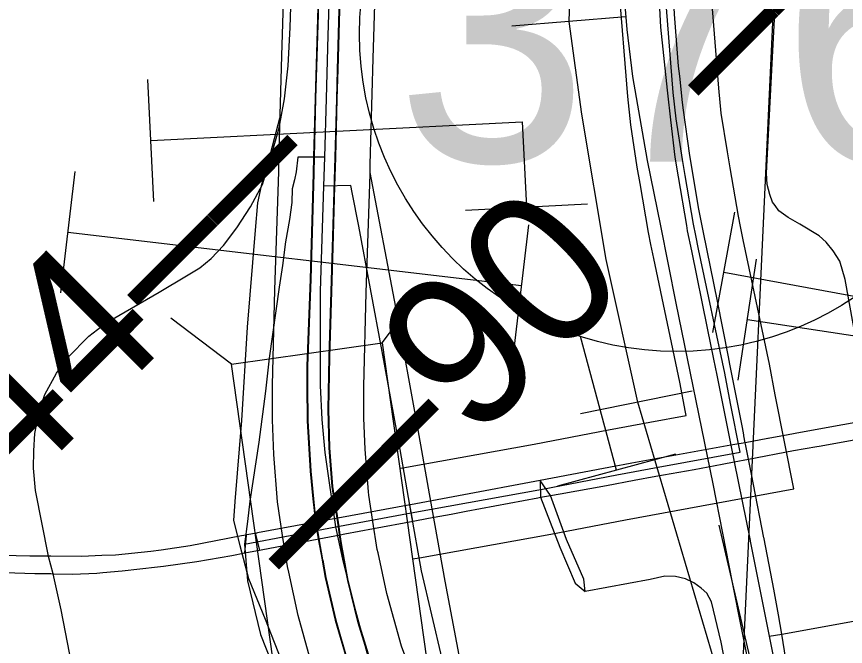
# Model space of a CAD drawing. Extents: x -157.2 to -99.3, y 12.2 to 46.2.
# Drawn here: x -147.125 to -146.581, y 32.362 to 32.775 of the extents above; entities that cross this region are included whole.
import ezdxf

# ---------------------------------------------------------------- set-up
doc = ezdxf.new("R2010")
doc.units = 0
for name, color, linetype in [('tdCoCityStreetMajor', 7, 'Continuous'), ('tdCoCityStreetMinor', 7, 'Continuous'), ('tdCoDivCarto', 7, 'Continuous'), ('tdCoInt', 7, 'Continuous'), ('tdCoIntCL', 7, 'Continuous'), ('tdCoIntRamp', 7, 'Continuous'), ('tdCoIntRte', 7, 'Continuous'), ('tdCoPipe', 7, 'Continuous'), ('tdCoPipe1', 7, 'Continuous'), ('tdCoPipe2', 7, 'Continuous'), ('tdCoPriCL', 7, 'Continuous'), ('tdCoPriDiv', 7, 'Continuous'), ('tdCoRRCL', 7, 'Continuous'), ('tdCoSectLine', 7, 'Continuous'), ('tdCoShieldStRte', 7, 'Continuous'), ('tdCoStrucNonDivPri', 7, 'Continuous'), ('tdStHwyIntRefPost1', 7, 'Continuous'), ('tdStHwyPriRefPost1', 7, 'Continuous'), ('tdStHwyPriRefPost5', 7, 'Continuous')]:
    doc.layers.add(name, color=color, linetype=linetype)

msp = doc.modelspace()

# ---------------------------------------------------------------- linework, layer by layer
at = {"layer": 'tdCoCityStreetMajor'}
for p, q in [((-146.63162, 32.49795), (-146.64634, 32.49528)), ((-146.63124, 32.49802), (-146.63162, 32.49795)), ((-146.64634, 32.49528), (-146.65576, 32.49357)), ((-146.59932, 32.49286), (-146.59789, 32.49311)), ((-146.64228, 32.47457), (-146.64422, 32.48448)), ((-146.64315, 32.43115), (-146.64306, 32.4307)), ((-146.63403, 32.43248), (-146.63411, 32.43292)), ((-147.10236, 32.41484), (-147.10399, 32.42061))]:
    msp.add_line(p, q, dxfattribs=at)
for points in [[(-146.56401, 32.51038), (-146.5822, 32.50703), (-146.61002, 32.50189)], [(-146.61002, 32.50189), (-146.61811, 32.5004), (-146.63124, 32.49802)], [(-146.59789, 32.49311), (-146.57001, 32.49805), (-146.56196, 32.4996)], [(-146.65576, 32.49357), (-146.65355, 32.48269), (-146.64569, 32.44393), (-146.64315, 32.43115)], [(-146.64422, 32.48448), (-146.61469, 32.49014), (-146.59932, 32.49286)], [(-146.63411, 32.43292), (-146.64098, 32.46791), (-146.64228, 32.47457)], [(-146.64306, 32.4307), (-146.63829, 32.40669), (-146.63064, 32.36844)], [(-146.62241, 32.36959), (-146.62452, 32.38241), (-146.62751, 32.39929), (-146.63399, 32.43231), (-146.63403, 32.43248)], [(-147.02845, 32.41435), (-147.0065, 32.41725), (-146.98363, 32.42131), (-146.97492, 32.42297)], [(-147.0043, 32.33121), (-147.06415, 32.3317), (-147.07715, 32.3327), (-147.08331, 32.33487), (-147.08681, 32.33937), (-147.08865, 32.34953), (-147.09564, 32.3857), (-147.10082, 32.40934), (-147.10236, 32.41484)], [(-147.06819, 32.41013), (-147.05566, 32.41126), (-147.03236, 32.41383), (-147.02845, 32.41435)], [(-147.10069, 32.40934), (-147.08815, 32.40913), (-147.07212, 32.40977), (-147.06819, 32.41013)], [(-146.63064, 32.36844), (-146.62325, 32.33147), (-146.61832, 32.32704)], [(-146.61832, 32.32704), (-146.61682, 32.33559), (-146.62241, 32.36959)]]:
    msp.add_lwpolyline(points, dxfattribs=at)
at = {"layer": 'tdCoCityStreetMinor'}
for p, q in [((-146.97414, 32.43471), (-146.97422, 32.43469)), ((-146.9741, 32.43471), (-146.97414, 32.43471)), ((-146.97406, 32.43472), (-146.9741, 32.43471)), ((-146.97405, 32.43472), (-146.97406, 32.43472)), ((-146.97399, 32.43473), (-146.97405, 32.43472)), ((-146.97366, 32.43479), (-146.97399, 32.43473)), ((-147.10233, 32.4208), (-147.10404, 32.42081)), ((-147.10399, 32.42061), (-147.10404, 32.42081)), ((-147.10246, 32.40937), (-147.10082, 32.40934)), ((-147.10082, 32.40934), (-147.10069, 32.40934))]:
    msp.add_line(p, q, dxfattribs=at)
for points in [[(-146.62669, 32.65081), (-146.62844, 32.65317), (-146.63016, 32.6581), (-146.63189, 32.66476), (-146.63238, 32.67216), (-146.62844, 32.74811), (-146.62622, 32.79004), (-146.62054, 32.94441), (-146.61859, 32.98124)], [(-147.01322, 32.60486), (-147.00466, 32.61001), (-146.99701, 32.61618), (-146.98912, 32.62456), (-146.98024, 32.63615), (-146.97137, 32.64996), (-146.96347, 32.66476), (-146.95731, 32.68473), (-146.95238, 32.70175), (-146.94892, 32.72099), (-146.94646, 32.74244), (-146.94523, 32.76759), (-146.94103, 32.89682), (-146.94103, 32.89682)], [(-146.54245, 32.38662), (-146.54138, 32.38905), (-146.54262, 32.39744), (-146.55766, 32.47758), (-146.56196, 32.4996), (-146.56401, 32.51038), (-146.58084, 32.60237), (-146.58429, 32.61445), (-146.58873, 32.62111), (-146.59317, 32.62678), (-146.59786, 32.63097), (-146.61043, 32.63862), (-146.61808, 32.64306), (-146.62424, 32.6475), (-146.62669, 32.65081)], [(-147.10404, 32.42081), (-147.11242, 32.46402), (-147.1139, 32.47857), (-147.11366, 32.48992), (-147.11292, 32.50126), (-147.11021, 32.51482), (-147.10626, 32.52691), (-147.09861, 32.54096), (-147.09122, 32.55107), (-147.07741, 32.56513), (-147.06606, 32.57401), (-147.03129, 32.59398), (-147.01322, 32.60486)], [(-146.75149, 32.39758), (-146.75235, 32.40571), (-146.76367, 32.43178), (-146.77423, 32.46064), (-146.78107, 32.47049)], [(-146.78107, 32.47049), (-146.78077, 32.45945), (-146.76816, 32.42665), (-146.75812, 32.40314), (-146.75149, 32.39758)], [(-146.97422, 32.43469), (-146.97722, 32.43414), (-147.01099, 32.42751), (-147.02989, 32.42483)], [(-147.10404, 32.42081), (-147.11616, 32.42088), (-147.15256, 32.42173)], [(-147.06891, 32.42118), (-147.08196, 32.42067), (-147.10233, 32.4208)], [(-147.02989, 32.42483), (-147.03664, 32.42388), (-147.05994, 32.42152), (-147.06891, 32.42118)], [(-147.15284, 32.41069), (-147.11295, 32.40955), (-147.10246, 32.40937)], [(-146.65661, 31.93523), (-146.66327, 31.95028), (-146.66475, 31.95644), (-146.66302, 32.01464), (-146.6605, 32.06973), (-146.65735, 32.13869), (-146.65143, 32.26618), (-146.64921, 32.29676), (-146.65217, 32.31254), (-146.66228, 32.36433), (-146.66845, 32.39096), (-146.67165, 32.39664), (-146.67535, 32.39984), (-146.68004, 32.40329), (-146.68571, 32.40601), (-146.69212, 32.40749), (-146.69927, 32.40773), (-146.70889, 32.40551), (-146.75149, 32.39758)], [(-146.63064, 32.36844), (-146.62241, 32.36959), (-146.54632, 32.38338), (-146.54311, 32.38511), (-146.54245, 32.38662)]]:
    msp.add_lwpolyline(points, dxfattribs=at)
at = {"layer": 'tdCoDivCarto'}
for points in [[(-146.91937, 33.03071), (-146.92237, 32.93682), (-146.92406, 32.87542), (-146.92583, 32.81105), (-146.92854, 32.72104), (-146.9295, 32.68281)], [(-146.91937, 33.03071), (-146.92237, 32.93682), (-146.92406, 32.87542), (-146.92583, 32.81105), (-146.92854, 32.72104), (-146.9295, 32.68281)], [(-146.91427, 32.72095), (-146.91374, 32.74003), (-146.91127, 32.82627)], [(-146.91427, 32.72095), (-146.91374, 32.74003), (-146.91127, 32.82627)], [(-146.6894, 32.73572), (-146.69014, 32.74237), (-146.69292, 32.77636), (-146.6942, 32.80244), (-146.6944, 32.8078)], [(-146.6894, 32.73572), (-146.69014, 32.74237), (-146.69292, 32.77636), (-146.6942, 32.80244), (-146.6944, 32.8078)], [(-146.70361, 32.79717), (-146.70192, 32.76797), (-146.69773, 32.72654), (-146.6975, 32.72461)], [(-146.70361, 32.79717), (-146.70192, 32.76797), (-146.69773, 32.72654), (-146.6975, 32.72461)], [(-146.68749, 32.71846), (-146.6894, 32.73572)], [(-146.68749, 32.71846), (-146.6894, 32.73572)], [(-146.6975, 32.72461), (-146.69544, 32.7072)], [(-146.6975, 32.72461), (-146.69544, 32.7072)], [(-146.91532, 32.68244), (-146.91427, 32.72095)], [(-146.91532, 32.68244), (-146.91427, 32.72095)], [(-146.68225, 32.68126), (-146.68266, 32.6838), (-146.68694, 32.71351), (-146.68749, 32.71846)], [(-146.68225, 32.68126), (-146.68266, 32.6838), (-146.68694, 32.71351), (-146.68749, 32.71846)], [(-146.69544, 32.7072), (-146.69255, 32.68264), (-146.69036, 32.66966)], [(-146.69544, 32.7072), (-146.69255, 32.68264), (-146.69036, 32.66966)], [(-146.9295, 32.68281), (-146.92977, 32.67196), (-146.93174, 32.60267), (-146.93396, 32.54545), (-146.93387, 32.53252)], [(-146.9295, 32.68281), (-146.92977, 32.67196), (-146.93174, 32.60267), (-146.93396, 32.54545), (-146.93387, 32.53252)], [(-146.91584, 32.66349), (-146.91532, 32.68244)], [(-146.91584, 32.66349), (-146.91532, 32.68244)], [(-146.6771, 32.64956), (-146.6771, 32.6496), (-146.68225, 32.68126)], [(-146.6771, 32.64956), (-146.6771, 32.6496), (-146.68225, 32.68126)], [(-146.69036, 32.66966), (-146.685, 32.63779)], [(-146.69036, 32.66966), (-146.685, 32.63779)], [(-146.91491, 32.45159), (-146.91632, 32.46082), (-146.91719, 32.46654), (-146.91917, 32.49194), (-146.91991, 32.51734), (-146.91917, 32.55137), (-146.91695, 32.62338), (-146.91584, 32.66349)], [(-146.91491, 32.45159), (-146.91632, 32.46082), (-146.91719, 32.46654), (-146.91917, 32.49194), (-146.91991, 32.51734), (-146.91917, 32.55137), (-146.91695, 32.62338), (-146.91584, 32.66349)], [(-146.67375, 32.63321), (-146.6771, 32.64956)], [(-146.67375, 32.63321), (-146.6771, 32.64956)], [(-146.685, 32.63779), (-146.68441, 32.63431), (-146.68174, 32.62124)], [(-146.685, 32.63779), (-146.68441, 32.63431), (-146.68174, 32.62124)], [(-146.65735, 32.55156), (-146.66449, 32.58804), (-146.67375, 32.63321)], [(-146.65735, 32.55156), (-146.66449, 32.58804), (-146.67375, 32.63321)], [(-146.68174, 32.62124), (-146.67134, 32.57044), (-146.66722, 32.55012)], [(-146.68174, 32.62124), (-146.67134, 32.57044), (-146.66722, 32.55012)], [(-146.65644, 32.54691), (-146.65735, 32.55156)], [(-146.65644, 32.54691), (-146.65735, 32.55156)], [(-146.66722, 32.55012), (-146.66511, 32.53969)], [(-146.66722, 32.55012), (-146.66511, 32.53969)], [(-146.64828, 32.50521), (-146.65644, 32.54691)], [(-146.64828, 32.50521), (-146.65644, 32.54691)], [(-146.66511, 32.53969), (-146.6611, 32.51991)], [(-146.66511, 32.53969), (-146.6611, 32.51991)], [(-146.93387, 32.53252), (-146.93372, 32.5097), (-146.93174, 32.47665), (-146.92987, 32.45846), (-146.9283, 32.4432), (-146.92829, 32.44311), (-146.92734, 32.43773)], [(-146.93387, 32.53252), (-146.93372, 32.5097), (-146.93174, 32.47665), (-146.92987, 32.45846), (-146.9283, 32.4432), (-146.92829, 32.44311), (-146.92734, 32.43773)], [(-146.6611, 32.51991), (-146.65576, 32.49357)], [(-146.6611, 32.51991), (-146.65576, 32.49357)], [(-146.64735, 32.50048), (-146.64828, 32.50521)], [(-146.64735, 32.50048), (-146.64828, 32.50521)], [(-146.64723, 32.49985), (-146.64735, 32.50048)], [(-146.64723, 32.49985), (-146.64735, 32.50048)], [(-146.64617, 32.49441), (-146.64634, 32.49528), (-146.64723, 32.49985)], [(-146.64617, 32.49441), (-146.64634, 32.49528), (-146.64723, 32.49985)], [(-146.65576, 32.49357), (-146.72077, 32.48177)], [(-146.65576, 32.49357), (-146.72077, 32.48177)], [(-146.64422, 32.48448), (-146.64617, 32.49441)], [(-146.64422, 32.48448), (-146.64617, 32.49441)], [(-146.73133, 32.47982), (-146.78107, 32.47049)], [(-146.73133, 32.47982), (-146.78107, 32.47049)], [(-146.72077, 32.48177), (-146.72648, 32.48073), (-146.73133, 32.47982)], [(-146.72077, 32.48177), (-146.72648, 32.48073), (-146.73133, 32.47982)], [(-146.67998, 32.47779), (-146.6615, 32.48116), (-146.65355, 32.48269), (-146.64422, 32.48448)], [(-146.67998, 32.47779), (-146.6615, 32.48116), (-146.65355, 32.48269), (-146.64422, 32.48448)], [(-146.70501, 32.47322), (-146.67998, 32.47779)], [(-146.70501, 32.47322), (-146.67998, 32.47779)], [(-146.78107, 32.47049), (-146.83464, 32.46043), (-146.86627, 32.45461), (-146.86634, 32.4546)], [(-146.78107, 32.47049), (-146.83464, 32.46043), (-146.86627, 32.45461), (-146.86634, 32.4546)], [(-146.76796, 32.46177), (-146.7376, 32.46727), (-146.71932, 32.4706)], [(-146.76796, 32.46177), (-146.7376, 32.46727), (-146.71932, 32.4706)], [(-146.71932, 32.4706), (-146.70501, 32.47322)], [(-146.71932, 32.4706), (-146.70501, 32.47322)], [(-146.82961, 32.45032), (-146.78248, 32.45914), (-146.78077, 32.45945), (-146.77423, 32.46064), (-146.76796, 32.46177)], [(-146.82961, 32.45032), (-146.78248, 32.45914), (-146.78077, 32.45945), (-146.77423, 32.46064), (-146.76796, 32.46177)], [(-146.86634, 32.4546), (-146.91403, 32.44582), (-146.92134, 32.44448)], [(-146.86634, 32.4546), (-146.91403, 32.44582), (-146.92134, 32.44448)], [(-146.91315, 32.44007), (-146.91403, 32.44582), (-146.91491, 32.45159)], [(-146.91315, 32.44007), (-146.91403, 32.44582), (-146.91491, 32.45159)], [(-146.8544, 32.44571), (-146.83956, 32.44846), (-146.82961, 32.45032)], [(-146.8544, 32.44571), (-146.83956, 32.44846), (-146.82961, 32.45032)], [(-146.92134, 32.44448), (-146.9283, 32.4432), (-146.9334, 32.44226), (-146.96666, 32.43609), (-146.96742, 32.43595)], [(-146.92134, 32.44448), (-146.9283, 32.4432), (-146.9334, 32.44226), (-146.96666, 32.43609), (-146.96742, 32.43595)], [(-146.90935, 32.43545), (-146.89043, 32.43905), (-146.86437, 32.44387), (-146.8544, 32.44571)], [(-146.90935, 32.43545), (-146.89043, 32.43905), (-146.86437, 32.44387), (-146.8544, 32.44571)], [(-146.92734, 32.43773), (-146.92636, 32.43221), (-146.92391, 32.41833), (-146.92388, 32.41817), (-146.92188, 32.40686), (-146.91522, 32.37875), (-146.90708, 32.35063), (-146.89475, 32.31611), (-146.88168, 32.28553), (-146.86861, 32.25964), (-146.83378, 32.19219)], [(-146.92734, 32.43773), (-146.92636, 32.43221), (-146.92391, 32.41833), (-146.92388, 32.41817), (-146.92188, 32.40686), (-146.91522, 32.37875), (-146.90708, 32.35063), (-146.89475, 32.31611), (-146.88168, 32.28553), (-146.86861, 32.25964), (-146.83378, 32.19219)], [(-146.91, 32.42083), (-146.91128, 32.42782), (-146.91235, 32.43488), (-146.91315, 32.44007)], [(-146.91, 32.42083), (-146.91128, 32.42782), (-146.91235, 32.43488), (-146.91315, 32.44007)], [(-146.97492, 32.42297), (-146.96422, 32.425), (-146.92636, 32.43221), (-146.91235, 32.43488), (-146.90935, 32.43545)], [(-146.97492, 32.42297), (-146.96422, 32.425), (-146.92636, 32.43221), (-146.91235, 32.43488), (-146.90935, 32.43545)], [(-146.96742, 32.43595), (-146.97366, 32.43479)], [(-146.96742, 32.43595), (-146.97366, 32.43479)], [(-146.59511, 31.76079), (-146.61806, 31.80736), (-146.65505, 31.87863), (-146.68464, 31.93535), (-146.75073, 32.06309), (-146.76809, 32.09644), (-146.81017, 32.17727), (-146.86023, 32.27443), (-146.87675, 32.3092), (-146.89007, 32.34447), (-146.90018, 32.37702), (-146.90708, 32.40489), (-146.90997, 32.4207), (-146.91, 32.42083)], [(-146.59511, 31.76079), (-146.61806, 31.80736), (-146.65505, 31.87863), (-146.68464, 31.93535), (-146.75073, 32.06309), (-146.76809, 32.09644), (-146.81017, 32.17727), (-146.86023, 32.27443), (-146.87675, 32.3092), (-146.89007, 32.34447), (-146.90018, 32.37702), (-146.90708, 32.40489), (-146.90997, 32.4207), (-146.91, 32.42083)]]:
    msp.add_lwpolyline(points, dxfattribs=at)
at = {"layer": 'tdCoInt'}
for points in [[(-146.78787, 32.053), (-146.86289, 32.19751), (-146.8654, 32.2021), (-146.88961, 32.25005), (-146.90041, 32.27164), (-146.91032, 32.29249), (-146.92917, 32.34331), (-146.93996, 32.38186), (-146.94616, 32.41029), (-146.94697, 32.41398), (-146.95036, 32.43443), (-146.95345, 32.45642), (-146.95595, 32.48746), (-146.95682, 32.51028), (-146.95683, 32.53295), (-146.9552, 32.59552), (-146.95277, 32.67296), (-146.95262, 32.67938), (-146.9506, 32.74905), (-146.94699, 32.86955)], [(-146.73458, 32.08056), (-146.80993, 32.22573), (-146.81228, 32.23003), (-146.836, 32.27699), (-146.84648, 32.29793), (-146.85499, 32.31585), (-146.87206, 32.36186), (-146.88171, 32.39635), (-146.88754, 32.42308), (-146.88802, 32.42529), (-146.89105, 32.44352), (-146.89349, 32.46087), (-146.89379, 32.46301), (-146.89604, 32.49101), (-146.89682, 32.51145), (-146.89683, 32.53219), (-146.89522, 32.59379), (-146.89279, 32.67135), (-146.89264, 32.67784), (-146.89063, 32.74728), (-146.88702, 32.86775)]]:
    msp.add_lwpolyline(points, dxfattribs=at)
at = {"layer": 'tdCoIntCL'}
for points in [[(-146.92248, 32.68262), (-146.92137, 32.72113), (-146.92017, 32.76237), (-146.91729, 32.85937), (-146.91473, 32.94861), (-146.91435, 32.96269), (-146.91384, 32.98034)], [(-146.92248, 32.68262), (-146.94023, 32.68254), (-146.94128, 32.67309), (-146.94235, 32.66775), (-146.94393, 32.66178), (-146.94424, 32.65292), (-146.94577, 32.64161), (-146.94834, 32.62696), (-146.95017, 32.61158), (-146.95236, 32.59729), (-146.95896, 32.55078), (-146.96152, 32.52918), (-146.96584, 32.4957), (-146.97177, 32.45703), (-146.97324, 32.44348), (-146.97525, 32.42877), (-146.97328, 32.40462), (-146.96464, 32.36938), (-146.95406, 32.34237)], [(-146.92305, 32.66367), (-146.92248, 32.68262)], [(-146.82581, 32.19554), (-146.85827, 32.26302), (-146.8696, 32.28646), (-146.87656, 32.30449), (-146.8933, 32.35266), (-146.90334, 32.3895), (-146.91056, 32.41886), (-146.9152, 32.44001), (-146.92215, 32.48892), (-146.92421, 32.51056), (-146.92524, 32.53271), (-146.92521, 32.59466), (-146.92305, 32.66367)], [(-146.80888, 32.16244), (-146.79233, 32.16894), (-146.79643, 32.17919), (-146.80083, 32.18984), (-146.81396, 32.22361), (-146.81733, 32.23432), (-146.82235, 32.25256), (-146.8285, 32.28239), (-146.84549, 32.35347), (-146.85896, 32.41126), (-146.86575, 32.44934), (-146.87307, 32.49078), (-146.88482, 32.55512), (-146.90021, 32.63742), (-146.90448, 32.65947), (-146.90531, 32.66407), (-146.92305, 32.66367)]]:
    msp.add_lwpolyline(points, dxfattribs=at)
at = {"layer": 'tdCoIntRamp'}
for points in [[(-146.95174, 32.7099), (-146.95227, 32.70787), (-146.95815, 32.68542), (-146.9643, 32.66378), (-146.9667, 32.65256), (-146.9683, 32.63466), (-146.97338, 32.57107), (-146.97712, 32.50988), (-146.98166, 32.45671), (-146.98247, 32.44415), (-146.97822, 32.42793)], [(-146.85201, 32.45193), (-146.86116, 32.50373), (-146.87586, 32.58416), (-146.89276, 32.67249)], [(-146.81013, 32.22609), (-146.8152, 32.25204), (-146.82963, 32.33166), (-146.84352, 32.40434), (-146.85201, 32.45193)], [(-146.97822, 32.42793), (-146.97258, 32.40621), (-146.96162, 32.37949), (-146.93918, 32.32204), (-146.91219, 32.25364), (-146.90498, 32.236), (-146.89803, 32.22211), (-146.89082, 32.21089), (-146.88013, 32.1986), (-146.84807, 32.16386), (-146.84125, 32.15582)]]:
    msp.add_lwpolyline(points, dxfattribs=at)
at = {"layer": 'tdCoIntRte'}
for points in [[(-146.89045, 32.34447), (-146.90056, 32.37702), (-146.90746, 32.40489), (-146.91035, 32.4207), (-146.91038, 32.42083), (-146.91165, 32.42782), (-146.91273, 32.43488), (-146.91353, 32.44007), (-146.91441, 32.44582), (-146.91529, 32.45159), (-146.9167, 32.46082), (-146.91757, 32.46654), (-146.91955, 32.49194), (-146.92029, 32.51734), (-146.91955, 32.55137), (-146.91733, 32.62338), (-146.9157, 32.68244), (-146.91464, 32.72095), (-146.91412, 32.74003), (-146.91165, 32.82627)], [(-146.89045, 32.34447), (-146.90056, 32.37702), (-146.90746, 32.40489), (-146.91035, 32.4207), (-146.91038, 32.42083), (-146.91165, 32.42782), (-146.91273, 32.43488), (-146.91353, 32.44007), (-146.91441, 32.44582), (-146.91529, 32.45159), (-146.9167, 32.46082), (-146.91757, 32.46654), (-146.91955, 32.49194), (-146.92029, 32.51734), (-146.91955, 32.55137), (-146.91733, 32.62338), (-146.91622, 32.66349), (-146.9157, 32.68244), (-146.91464, 32.72095), (-146.91412, 32.74003), (-146.91165, 32.82627)], [(-146.9262, 32.81105), (-146.92892, 32.72104), (-146.92988, 32.68281), (-146.93015, 32.67196), (-146.93212, 32.60267), (-146.93434, 32.54545), (-146.93425, 32.53252), (-146.9341, 32.5097), (-146.93212, 32.47665), (-146.93025, 32.45846), (-146.92868, 32.4432), (-146.92867, 32.44311), (-146.92772, 32.43773), (-146.92674, 32.43221), (-146.92429, 32.41833), (-146.92426, 32.41817), (-146.92226, 32.40686), (-146.9156, 32.37875), (-146.90746, 32.35063)], [(-146.9262, 32.81105), (-146.92892, 32.72104), (-146.92988, 32.68281), (-146.93015, 32.67196), (-146.93212, 32.60267), (-146.93434, 32.54545), (-146.93425, 32.53252), (-146.9341, 32.5097), (-146.93212, 32.47665), (-146.93025, 32.45846), (-146.92868, 32.4432), (-146.92867, 32.44311), (-146.92772, 32.43773), (-146.92674, 32.43221), (-146.92429, 32.41833), (-146.92426, 32.41817), (-146.92226, 32.40686), (-146.9156, 32.37875), (-146.90746, 32.35063)], [(-146.86475, 32.44387), (-146.86665, 32.45461)], [(-146.86475, 32.44387), (-146.86665, 32.45461)], [(-146.97408, 32.43444), (-146.9753, 32.42297)], [(-146.96823, 32.43587), (-146.96536, 32.42486)]]:
    msp.add_lwpolyline(points, dxfattribs=at)
at = {"layer": 'tdCoPipe'}
msp.add_line((-146.69227, 32.48776), (-146.76967, 32.46686), dxfattribs=at)
msp.add_lwpolyline([(-146.73097, 32.47731), (-146.75461, 32.56489)], dxfattribs=at)
at = {"layer": 'tdCoPipe1'}
for p, q in [((-147.03466, 32.6535), (-147.03869, 32.73357)), ((-146.83005, 32.64789), (-146.74998, 32.65192)), ((-146.66776, 32.56767), (-146.65326, 32.64652))]:
    msp.add_line(p, q, dxfattribs=at)
for points in [[(-147.03668, 32.69354), (-146.79283, 32.70581), (-146.79002, 32.6499)], [(-146.66051, 32.60709), (-146.42008, 32.56289), (-146.36805, 32.54343)]]:
    msp.add_lwpolyline(points, dxfattribs=at)
at = {"layer": 'tdCoPipe2'}
for p, q in [((-147.09593, 32.5937), (-147.08653, 32.67331)), ((-146.798, 32.55851), (-146.7886, 32.63812)), ((-146.65098, 32.53641), (-146.63895, 32.61567))]:
    msp.add_line(p, q, dxfattribs=at)
for points in [[(-147.09123, 32.63351), (-146.7933, 32.59832)], [(-146.64497, 32.57604), (-146.42325, 32.54238), (-146.35252, 32.51524)]]:
    msp.add_lwpolyline(points, dxfattribs=at)
at = {"layer": 'tdCoPriCL'}
msp.add_lwpolyline([(-146.97525, 32.42877), (-146.9152, 32.44001), (-146.86575, 32.44934), (-146.77952, 32.46484), (-146.73064, 32.47416), (-146.70358, 32.47917), (-146.64981, 32.4891), (-146.65609, 32.52101), (-146.65986, 32.54083), (-146.67701, 32.62228), (-146.67888, 32.63119), (-146.68031, 32.63864), (-146.68578, 32.67049), (-146.68767, 32.68103), (-146.69184, 32.70767), (-146.69368, 32.7251), (-146.69934, 32.79744)], dxfattribs=at)
at = {"layer": 'tdCoPriDiv'}
for points in [[(-146.87317, 32.47847), (-146.87118, 32.47884), (-146.78498, 32.49433), (-146.73618, 32.50365), (-146.70903, 32.50867), (-146.6851, 32.51309), (-146.68554, 32.51531), (-146.68927, 32.53493), (-146.70636, 32.6161), (-146.70829, 32.62528), (-146.70983, 32.63328), (-146.71533, 32.66531), (-146.71725, 32.67607), (-146.7216, 32.70377), (-146.72356, 32.72236), (-146.72929, 32.79557)], [(-146.8648, 32.41899), (-146.86031, 32.41983), (-146.77405, 32.43534), (-146.72511, 32.44468), (-146.61452, 32.46512), (-146.62663, 32.5267), (-146.63044, 32.54672), (-146.64765, 32.62847), (-146.64947, 32.6371), (-146.65079, 32.64401), (-146.65623, 32.67567), (-146.65808, 32.686), (-146.66209, 32.71156), (-146.6638, 32.72784), (-146.6694, 32.7993)]]:
    msp.add_lwpolyline(points, dxfattribs=at)
at = {"layer": 'tdCoRRCL'}
for p, q in [((-146.72486, 32.77471), (-146.79961, 32.76858)), ((-146.68115, 32.52914), (-146.75465, 32.51418))]:
    msp.add_line(p, q, dxfattribs=at)
for points in [[(-146.60085, 32.03495), (-146.64587, 32.28142), (-146.71693, 32.52182), (-146.73769, 32.61557), (-146.75369, 32.71083), (-146.76206, 32.77169), (-146.76023, 32.82571)], [(-146.72671, 32.79837), (-146.72409, 32.76639), (-146.72042, 32.73545), (-146.71072, 32.6804), (-146.70207, 32.63751), (-146.69185, 32.58682), (-146.66773, 32.46833), (-146.65489, 32.40358), (-146.63627, 32.31), (-146.63305, 32.29376), (-146.61976, 32.2269), (-146.58673, 32.06175)], [(-146.26686, 30.64239), (-146.3199, 30.75917), (-146.3313, 30.79745), (-146.37048, 31.0514), (-146.47479, 31.53806), (-146.56755, 31.99117), (-146.58831, 32.08186), (-146.6053, 32.19139), (-146.66357, 32.44123)]]:
    msp.add_lwpolyline(points, dxfattribs=at)
at = {"layer": 'tdCoSectLine'}
msp.add_lwpolyline([(-146.66088, 32.06973), (-146.61462, 33.06293)], dxfattribs=at)
at = {"layer": 'tdCoShieldStRte'}
msp.add_circle((-146.69122, 32.76351), 0.20845, dxfattribs=at)
at = {"layer": 'tdCoStrucNonDivPri'}
for p, q in [((-146.88473, 32.56073), (-146.85465, 32.60067)), ((-146.98376, 32.54681), (-147.02369, 32.5769))]:
    msp.add_line(p, q, dxfattribs=at)
msp.add_lwpolyline([(-146.95289, 32.32727), (-146.98376, 32.54681), (-146.88473, 32.56073), (-146.85386, 32.34119)], close=True, dxfattribs=at)

# ---------------------------------------------------------------- texts
at = {"layer": 'tdCoShieldStRte'}
msp.add_text('376', height=0.17, dxfattribs=at).set_placement((-146.87578, 32.67962))
at = {"layer": 'tdStHwyIntRefPost1'}
msp.add_text('144‒‒', height=0.1, rotation=45, dxfattribs=at).set_placement((-147.18054, 32.40489))
at = {"layer": 'tdStHwyPriRefPost1'}
for s, p in [('‒‒91', (-146.65442, 32.70031)), ('‒‒90', (-146.92994, 32.38952))]:
    msp.add_text(s, height=0.1, rotation=45, dxfattribs=at).set_placement(p)
at = {"layer": 'tdStHwyPriRefPost5'}
msp.add_text('‒‒90', height=0.1, rotation=45, dxfattribs=at).set_placement((-146.92994, 32.38952))

doc.saveas('drawing.dxf')
